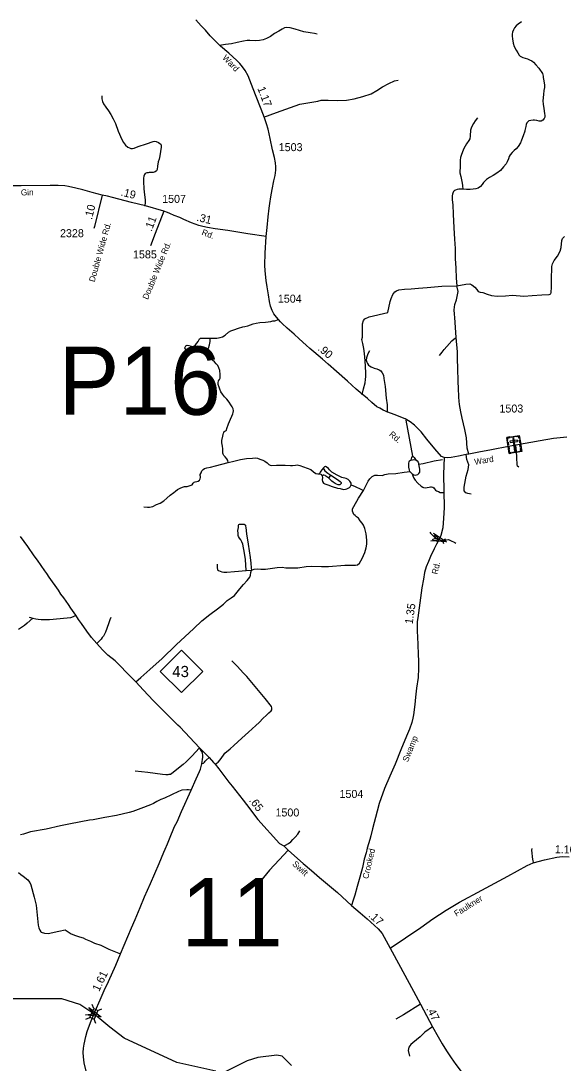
# Model space of a CAD drawing. Extents: x 2220236 to 2384410, y 720751 to 894131.
# Drawn here: x 2314450 to 2322920, y 862877 to 879160 of the extents above; entities that cross this region are included whole.
import ezdxf

# ---------------------------------------------------------------- set-up
doc = ezdxf.new("R2010")
doc.units = 0
doc.layers.add('Default', color=7, linetype='Continuous')

msp = doc.modelspace()

# ---------------------------------------------------------------- linework, layer by layer
at = {"layer": 'Default'}
for p, q in [((2320573, 872361), (2320470, 872923)), ((2320526, 872122), (2320560, 872085)), ((2319259, 872016), (2319291, 872065)), ((2320905, 871127), (2320925, 871080)), ((2320880, 871058), (2320925, 871080)), ((2320925, 871080), (2321039, 871038)), ((2321084, 871061), (2321039, 871038)), ((2321058, 870991), (2321039, 871038)), ((2317970, 870571), (2318051, 870577)), ((2314580, 869844), (2314636, 869829)), ((2315589, 863729), (2315563, 863793)), ((2315652, 863702), (2315716, 863728)), ((2315465, 863564), (2315529, 863590)), ((2315620, 863498), (2315594, 863562))]:
    msp.add_line(p, q, dxfattribs=at)
for points in [[(2318283, 875793), (2318295, 875930), (2318313, 876100), (2318330, 876232), (2318338, 876308), (2318353, 876411), (2318374, 876527), (2318402, 876659), (2318420, 876746), (2318430, 876828), (2318430, 876881), (2318426, 876940), (2318411, 877024), (2318383, 877146), (2318343, 877323), (2318311, 877467), (2318288, 877552), (2318253, 877647), (2318201, 877782), (2318116, 878004), (2318050, 878167), (2317998, 878301), (2317955, 878382), (2317914, 878440), (2317871, 878492), (2317821, 878541), (2317696, 878657), (2317570, 878766), (2317467, 878865), (2317407, 878928), (2317332, 879012), (2317267, 879082), (2317185, 879173)], [(2322270, 879142), (2322217, 879106), (2322187, 879082), (2322162, 879052), (2322147, 879019), (2322131, 878983), (2322126, 878952), (2322124, 878918), (2322127, 878878), (2322141, 878811), (2322155, 878757), (2322185, 878699), (2322210, 878658), (2322234, 878623), (2322250, 878606), (2322268, 878595), (2322291, 878588), (2322326, 878577), (2322361, 878565), (2322396, 878551), (2322431, 878533), (2322459, 878514), (2322493, 878472), (2322540, 878419), (2322596, 878335), (2322607, 878296), (2322610, 878275), (2322616, 878224), (2322630, 878154), (2322630, 878119), (2322619, 878073), (2322614, 878010), (2322605, 877909), (2322609, 877857), (2322617, 877790), (2322631, 877713), (2322633, 877679), (2322632, 877656), (2322621, 877632), (2322602, 877609), (2322579, 877590), (2322563, 877590), (2322544, 877595), (2322510, 877602), (2322473, 877607), (2322449, 877609), (2322417, 877604), (2322385, 877597), (2322370, 877584), (2322354, 877565), (2322340, 877542), (2322335, 877509), (2322320, 877445), (2322320, 877435), (2322296, 877365), (2322271, 877294), (2322254, 877256), (2322217, 877199), (2322185, 877161), (2322157, 877136), (2322122, 877103), (2322094, 877066), (2322076, 877039), (2322064, 877003), (2322048, 876959), (2322029, 876927), (2321989, 876880), (2321939, 876823), (2321885, 876779), (2321825, 876744), (2321769, 876711), (2321725, 876679), (2321676, 876632), (2321653, 876605), (2321627, 876574), (2321592, 876547), (2321555, 876535), (2321514, 876530), (2321467, 876526), (2321409, 876524), (2321349, 876531)], [(2319076, 878951), (2319034, 878964), (2318971, 878971), (2318872, 878986), (2318737, 879027), (2318655, 879052), (2318605, 879057), (2318569, 879052), (2318532, 879032), (2318479, 878999), (2318414, 878964), (2318347, 878916), (2318289, 878885), (2318237, 878865), (2318180, 878853), (2318114, 878848), (2318029, 878853), (2317984, 878851), (2317927, 878841), (2317829, 878820), (2317738, 878800), (2317646, 878788), (2317552, 878774)], [(2318245, 877654), (2318442, 877730), (2318660, 877805), (2318807, 877856), (2319087, 877907), (2319138, 877918), (2319248, 877918), (2319401, 877914), (2319535, 877921), (2319656, 877941), (2319790, 877976), (2319924, 878018), (2320012, 878074), (2320101, 878131), (2320199, 878181), (2320284, 878220), (2320344, 878234)], [(2315717, 877986), (2315717, 877939), (2315726, 877902), (2315741, 877862), (2315775, 877812), (2315819, 877754), (2315857, 877695), (2315892, 877631), (2315928, 877554), (2315968, 877438), (2316028, 877306), (2316051, 877259), (2316085, 877220), (2316122, 877188), (2316146, 877174), (2316166, 877167), (2316192, 877166), (2316222, 877173), (2316280, 877195), (2316412, 877239), (2316515, 877273), (2316540, 877278), (2316566, 877273), (2316601, 877257), (2316622, 877245), (2316636, 877231), (2316642, 877217), (2316642, 877188), (2316631, 877118), (2316622, 877050), (2316610, 877000), (2316596, 876956), (2316585, 876890), (2316577, 876839), (2316568, 876819), (2316550, 876803), (2316534, 876796), (2316519, 876791), (2316492, 876788), (2316455, 876788), (2316438, 876786), (2316420, 876786), (2316392, 876774), (2316382, 876760), (2316371, 876735), (2316368, 876703), (2316366, 876651), (2316371, 876536), (2316382, 876440), (2316392, 876361), (2316394, 876325), (2316389, 876264)], [(2321580, 877646), (2321547, 877600), (2321519, 877556), (2321499, 877519), (2321485, 877482), (2321473, 877453), (2321471, 877426), (2321469, 877387), (2321468, 877356), (2321462, 877319), (2321448, 877291), (2321411, 877236), (2321369, 877164), (2321347, 877115), (2321327, 877057), (2321318, 877025), (2321310, 876985), (2321311, 876945), (2321310, 876887), (2321304, 876793), (2321306, 876783), (2321321, 876728), (2321340, 876651), (2321349, 876593), (2321349, 876565), (2321351, 876547), (2321349, 876531)], [(2315720, 876438), (2315565, 876480), (2315417, 876518), (2315309, 876545), (2315194, 876572), (2315136, 876582), (2315031, 876589), (2314909, 876589), (2314453, 876584), (2314216, 876583)], [(2321349, 876531), (2321291, 876528), (2321267, 876523), (2321240, 876514), (2321224, 876507), (2321207, 876493), (2321195, 876468), (2321191, 876452), (2321188, 876424), (2321188, 876382), (2321186, 876361), (2321195, 876285), (2321200, 876138), (2321210, 875927), (2321221, 875751), (2321233, 875603), (2321233, 875447), (2321242, 875294), (2321247, 875141), (2321260, 875020)], [(2315720, 876438), (2315601, 875946), (2315590, 875915)], [(2316682, 876189), (2316397, 876269), (2316177, 876324), (2315881, 876399), (2315804, 876419), (2315720, 876438)], [(2316682, 876189), (2316550, 875839), (2316474, 875647)], [(2318283, 875793), (2317997, 875835), (2317684, 875882), (2317486, 875911), (2317367, 875929), (2317292, 875947), (2317228, 875964), (2317117, 876004), (2316998, 876056), (2316931, 876085), (2316845, 876121), (2316775, 876151), (2316741, 876164), (2316682, 876189)], [(2321061, 872336), (2321018, 872356), (2320915, 872473), (2320792, 872626), (2320701, 872737), (2320649, 872793), (2320599, 872846), (2320529, 872896), (2320451, 872942), (2320279, 873009), (2320180, 873046), (2320110, 873078), (2320057, 873107), (2320012, 873132), (2319933, 873198), (2319866, 873258), (2319781, 873326), (2319687, 873407), (2319550, 873532), (2319379, 873681), (2319248, 873798), (2319159, 873874), (2319028, 873987), (2318963, 874043), (2318906, 874093), (2318799, 874191), (2318717, 874263), (2318611, 874357), (2318532, 874432), (2318505, 874460), (2318442, 874529), (2318402, 874585), (2318373, 874637), (2318351, 874704), (2318334, 874774), (2318316, 874881), (2318297, 875003), (2318284, 875103), (2318264, 875255), (2318260, 875343), (2318264, 875528), (2318283, 875793)], [(2321260, 875020), (2321400, 875048), (2321462, 875050), (2321495, 875034), (2321539, 874999), (2321572, 874962), (2321595, 874932), (2321625, 874923), (2321668, 874918), (2321732, 874890), (2321803, 874867), (2321887, 874858), (2322019, 874865), (2322127, 874874), (2322304, 874860), (2322438, 874869), (2322587, 874879), (2322703, 874883), (2322727, 874893), (2322734, 874914), (2322738, 874999), (2322739, 875115), (2322741, 875324), (2322751, 875366), (2322779, 875414), (2322834, 875486), (2322872, 875563), (2322888, 875618), (2322900, 875726), (2322910, 875762), (2322942, 875793)], [(2319781, 873315), (2319786, 873341), (2319789, 873366), (2319804, 873410), (2319827, 873503), (2319834, 873559), (2319836, 873603), (2319836, 873667), (2319826, 873851), (2319817, 873962), (2319806, 874043), (2319792, 874118), (2319775, 874182), (2319785, 874218), (2319787, 874298), (2319787, 874429), (2319801, 874480), (2319820, 874507), (2319892, 874537), (2320183, 874602), (2320220, 874776), (2320236, 874820), (2320259, 874883), (2320290, 874925), (2320317, 874944), (2320353, 874958), (2320441, 874967), (2320548, 874972), (2320660, 874983), (2320795, 874994), (2321027, 875015), (2321260, 875020)], [(2321250, 874214), (2321228, 874524), (2321223, 874575), (2321218, 874644), (2321228, 874726), (2321254, 874800), (2321280, 874934), (2321260, 875020)], [(2317407, 874202), (2317470, 874200), (2317512, 874202), (2317563, 874211), (2317600, 874223), (2317640, 874248), (2317695, 874294), (2317730, 874316), (2317775, 874332), (2317847, 874357), (2317916, 874380), (2317951, 874387), (2317995, 874394), (2318076, 874429), (2318127, 874438), (2318183, 874445), (2318271, 874455), (2318355, 874462), (2318387, 874471), (2318418, 874475), (2318473, 874492)], [(2317032, 873969), (2317037, 873990), (2317025, 874013), (2317011, 874051), (2317020, 874071), (2317028, 874083), (2317049, 874094), (2317076, 874087), (2317109, 874078), (2317149, 874074), (2317179, 874098), (2317220, 874149), (2317240, 874190), (2317257, 874202), (2317280, 874204), (2317396, 874202), (2317407, 874202)], [(2317690, 872262), (2317681, 872293), (2317665, 872318), (2317640, 872348), (2317621, 872369), (2317609, 872388), (2317605, 872406), (2317603, 872430), (2317603, 872473), (2317602, 872517), (2317589, 872569), (2317589, 872604), (2317605, 872670), (2317612, 872699), (2317614, 872717), (2317619, 872731), (2317628, 872743), (2317638, 872749), (2317647, 872756), (2317660, 872766), (2317667, 872789), (2317691, 872865), (2317723, 872938), (2317744, 872984), (2317761, 873019), (2317768, 873042), (2317770, 873070), (2317765, 873100), (2317751, 873130), (2317732, 873160), (2317703, 873204), (2317665, 873251), (2317631, 873286), (2317600, 873329), (2317572, 873366), (2317556, 873406), (2317547, 873438), (2317533, 873480), (2317533, 873506), (2317538, 873534), (2317551, 873559), (2317563, 873580), (2317565, 873598), (2317561, 873636), (2317556, 873696), (2317542, 873740), (2317528, 873775), (2317503, 873803), (2317473, 873831), (2317442, 873859), (2317422, 873872), (2317391, 873903), (2317380, 873928), (2317373, 873960), (2317373, 874005), (2317380, 874046), (2317394, 874097), (2317405, 874153), (2317407, 874202)], [(2320991, 873933), (2321029, 873986), (2321062, 874024), (2321102, 874074), (2321183, 874159), (2321212, 874188), (2321250, 874214)], [(2321448, 872392), (2321423, 872485), (2321409, 872646), (2321384, 872778), (2321365, 872866), (2321344, 872953), (2321323, 873051), (2321301, 873165), (2321295, 873219), (2321290, 873279), (2321287, 873427), (2321280, 873515), (2321277, 873744), (2321272, 873864), (2321271, 873990), (2321250, 874214)], [(2319894, 874006), (2319869, 873957), (2319857, 873925), (2319848, 873893), (2319845, 873860), (2319852, 873828), (2319862, 873807), (2319880, 873783), (2319898, 873770), (2319922, 873756), (2319968, 873733), (2320010, 873726), (2320045, 873710), (2320071, 873691), (2320094, 873663), (2320114, 873624), (2320117, 873573), (2320138, 873445), (2320156, 873264), (2320169, 873162), (2320171, 873043)], [(2322976, 872658), (2322769, 872635), (2322562, 872598), (2322179, 872531), (2322068, 872508), (2321799, 872457), (2321602, 872422), (2321448, 872392), (2321404, 872383), (2321285, 872357), (2321171, 872338), (2321117, 872332), (2321061, 872336)], [(2322228, 872188), (2322207, 872202), (2322200, 872231), (2322196, 872331), (2322191, 872443), (2322187, 872480), (2322179, 872531)], [(2316372, 871567), (2316426, 871562), (2316460, 871562), (2316511, 871574), (2316571, 871603), (2316624, 871625), (2316684, 871662), (2316731, 871705), (2316780, 871752), (2316842, 871794), (2316868, 871810), (2316896, 871836), (2316937, 871859), (2316975, 871875), (2317005, 871886), (2317046, 871887), (2317093, 871900), (2317126, 871912), (2317144, 871935), (2317156, 871951), (2317174, 871959), (2317198, 871963), (2317221, 871968), (2317239, 871986), (2317251, 872005), (2317256, 872028), (2317255, 872042), (2317253, 872056), (2317253, 872072), (2317265, 872100), (2317279, 872128), (2317299, 872151), (2317320, 872165), (2317355, 872179), (2317411, 872190), (2317492, 872207), (2317588, 872234), (2317690, 872262)], [(2317690, 872262), (2317775, 872281), (2317883, 872309), (2317977, 872321), (2318069, 872330), (2318113, 872332), (2318144, 872327), (2318185, 872314), (2318230, 872297), (2318260, 872279), (2318297, 872255), (2318322, 872230), (2318343, 872218), (2318371, 872214), (2318443, 872220), (2318578, 872221), (2318661, 872216), (2318694, 872216), (2318740, 872221), (2318768, 872223), (2318807, 872216), (2318863, 872195), (2318924, 872172), (2318977, 872151), (2319023, 872116), (2319058, 872089), (2319089, 872081), (2319114, 872082)], [(2321061, 872336), (2321050, 872080), (2321062, 871552), (2321053, 871389), (2321043, 871239), (2321010, 871121), (2320968, 871032), (2320944, 870984), (2320907, 870912), (2320850, 870793), (2320816, 870714), (2320783, 870628), (2320757, 870543), (2320739, 870436), (2320714, 870301), (2320648, 869833), (2320641, 869775), (2320640, 869694), (2320640, 869633), (2320648, 869420), (2320654, 869258), (2320659, 869165), (2320663, 869049), (2320655, 868902), (2320630, 868733), (2320616, 868596), (2320604, 868481), (2320583, 868320), (2320572, 868269), (2320556, 868198), (2320518, 868095), (2320471, 867986), (2320383, 867773), (2320294, 867550), (2320211, 867358), (2320130, 867167), (2320048, 866931), (2320013, 866813), (2319942, 866539), (2319916, 866429), (2319900, 866369), (2319860, 866238), (2319842, 866163), (2319813, 866066), (2319784, 865934), (2319743, 865785), (2319705, 865639), (2319668, 865501), (2319642, 865423), (2319612, 865340)], [(2320526, 872122), (2320521, 872141), (2320511, 872185), (2320509, 872220), (2320508, 872248), (2320513, 872273), (2320521, 872286), (2320541, 872298)], [(2320541, 872298), (2320550, 872320), (2320559, 872341), (2320573, 872361)], [(2320541, 872298), (2320568, 872304), (2320590, 872308), (2320621, 872304)], [(2320573, 872361), (2320591, 872338), (2320603, 872324), (2320621, 872304)], [(2320621, 872304), (2320642, 872284), (2320654, 872268), (2320668, 872232)], [(2320668, 872232), (2320735, 872246), (2320905, 872287), (2321035, 872306)], [(2321484, 871768), (2321433, 871775), (2321399, 871789), (2321375, 871816), (2321373, 871875), (2321403, 872048), (2321438, 872151), (2321447, 872222), (2321417, 872308), (2321404, 872383)], [(2319179, 872178), (2319152, 872147), (2319134, 872126), (2319124, 872109), (2319115, 872090), (2319114, 872082)], [(2319114, 872082), (2319133, 872079), (2319145, 872071), (2319157, 872046)], [(2319609, 871909), (2319607, 871939), (2319586, 871970), (2319561, 871997), (2319531, 872009), (2319461, 872028), (2319391, 872064), (2319308, 872111), (2319271, 872146), (2319256, 872167), (2319234, 872183), (2319208, 872196), (2319192, 872195), (2319186, 872190), (2319179, 872178)], [(2319179, 872178), (2319183, 872157), (2319199, 872130), (2319246, 872093), (2319261, 872083), (2319291, 872065)], [(2319800, 871821), (2319877, 871967), (2319900, 872004), (2319935, 872042), (2319977, 872060), (2320021, 872064), (2320093, 872058), (2320134, 872071), (2320187, 872083), (2320309, 872090), (2320438, 872108), (2320482, 872115), (2320526, 872122)], [(2320560, 872085), (2320586, 872069), (2320611, 872064), (2320651, 872075), (2320667, 872086), (2320680, 872109), (2320684, 872133), (2320682, 872156), (2320678, 872184), (2320668, 872232)], [(2320560, 872085), (2320570, 872051), (2320588, 872014), (2320608, 871985), (2320651, 871935), (2320701, 871889), (2320726, 871873), (2320741, 871870), (2320764, 871866), (2320794, 871869), (2320825, 871876), (2320846, 871881), (2320863, 871882), (2320883, 871877), (2320899, 871867), (2320913, 871848), (2320928, 871830), (2320942, 871816), (2320956, 871810), (2320974, 871805), (2321000, 871792), (2321014, 871791), (2321037, 871791), (2321051, 871792)], [(2319259, 872016), (2319215, 872048), (2319201, 872058), (2319184, 872064), (2319172, 872060), (2319157, 872046)], [(2319157, 872046), (2319159, 872025), (2319157, 871988), (2319161, 871963), (2319178, 871938), (2319199, 871928), (2319245, 871912), (2319312, 871883), (2319394, 871860), (2319435, 871853), (2319491, 871840), (2319519, 871842), (2319540, 871847), (2319561, 871858), (2319582, 871868), (2319593, 871881), (2319609, 871909)], [(2319291, 872065), (2319396, 871997), (2319435, 871963), (2319451, 871946), (2319451, 871930), (2319445, 871921), (2319436, 871914), (2319424, 871912), (2319407, 871914), (2319382, 871921), (2319357, 871933), (2319329, 871953), (2319307, 871969), (2319284, 871991), (2319259, 872016)], [(2318051, 870577), (2318067, 870585), (2318094, 870596), (2318141, 870599), (2318199, 870594), (2318272, 870594), (2318456, 870621), (2318532, 870626), (2318590, 870615), (2318776, 870614), (2318905, 870635), (2318989, 870642), (2319144, 870636), (2319253, 870636), (2319509, 870657), (2319634, 870659), (2319678, 870659), (2319708, 870664), (2319737, 870686), (2319783, 870759), (2319821, 870856), (2319842, 870928), (2319853, 870983), (2319853, 871048), (2319842, 871148), (2319821, 871227), (2319804, 871279), (2319780, 871313), (2319752, 871351), (2319725, 871389), (2319691, 871412), (2319669, 871430), (2319653, 871448), (2319630, 871499), (2319631, 871535), (2319653, 871573), (2319726, 871703), (2319800, 871821)], [(2319609, 871909), (2319670, 871883), (2319758, 871844), (2319800, 871821)], [(2317970, 870571), (2317957, 870744), (2317936, 870877), (2317928, 870928), (2317915, 870983), (2317903, 871023), (2317885, 871053), (2317866, 871078), (2317850, 871102), (2317845, 871120), (2317843, 871151), (2317840, 871197), (2317847, 871243), (2317850, 871281), (2317854, 871292), (2317863, 871295), (2317875, 871297), (2317887, 871297), (2317926, 871297), (2317936, 871295), (2317952, 871288), (2317957, 871281), (2317961, 871264), (2317963, 871243), (2317977, 871146), (2318001, 870986), (2318031, 870777), (2318040, 870686), (2318047, 870615), (2318051, 870577)], [(2317241, 867801), (2316938, 868124), (2316901, 868158), (2316711, 868349), (2316517, 868541), (2316367, 868706), (2316244, 868833), (2316091, 868992), (2316016, 869066), (2315947, 869137), (2315921, 869161), (2315810, 869253), (2315727, 869334), (2315636, 869435), (2315555, 869529), (2315480, 869628), (2315399, 869743), (2315350, 869808), (2315309, 869874), (2315230, 869987), (2315196, 870040), (2315122, 870144), (2315076, 870205), (2315037, 870265), (2314893, 870467), (2314856, 870525), (2314824, 870568), (2314710, 870733), (2314660, 870800), (2314558, 870947), (2314444, 871104)], [(2320836, 871173), (2320850, 871158), (2320889, 871114), (2320913, 871096), (2320946, 871072), (2320982, 871059), (2321001, 871051), (2321025, 871044), (2321049, 871040), (2321122, 871056), (2321141, 871052), (2321160, 871044), (2321183, 871030), (2321206, 871020), (2321228, 871009), (2321243, 871001)], [(2317517, 870670), (2317517, 870619), (2317522, 870585), (2317538, 870573), (2317561, 870563), (2317590, 870554), (2317622, 870547), (2317668, 870548), (2317785, 870556), (2317970, 870571)], [(2316244, 868833), (2316280, 868863), (2316326, 868900), (2316464, 869028), (2316657, 869200), (2316878, 869410), (2317150, 869668), (2317279, 869786), (2317402, 869888), (2317521, 869974), (2317616, 870049), (2317672, 870107), (2317735, 870148), (2317786, 870185), (2317869, 870288), (2317927, 870357), (2317983, 870417), (2318027, 870468), (2318039, 870499), (2318043, 870543), (2318051, 870577)], [(2314636, 869829), (2314551, 869748), (2314505, 869713), (2314416, 869652)], [(2314636, 869829), (2314684, 869817), (2314720, 869813), (2314766, 869806), (2314896, 869809), (2315176, 869834), (2315232, 869841), (2315275, 869855), (2315309, 869874)], [(2315855, 869840), (2315840, 869800), (2315826, 869755), (2315795, 869667), (2315772, 869609), (2315758, 869579), (2315739, 869547), (2315721, 869526), (2315705, 869502), (2315636, 869435)], [(2317486, 867548), (2317531, 867580), (2317563, 867617), (2317614, 867691), (2317638, 867720), (2317721, 867788), (2317778, 867839), (2317901, 867952), (2317954, 867999), (2318004, 868047), (2318121, 868153), (2318172, 868201), (2318235, 868264), (2318283, 868308), (2318321, 868351), (2318358, 868379), (2318368, 868397), (2318370, 868427), (2318363, 868447), (2318266, 868574), (2318189, 868667), (2317978, 868916), (2317929, 868968), (2317830, 869079), (2317746, 869163)], [(2315536, 863512), (2315611, 863692), (2315687, 863868), (2315754, 864013), (2315821, 864151), (2315932, 864409), (2316004, 864584), (2316178, 864991), (2316234, 865119), (2316314, 865308), (2316382, 865477), (2316474, 865686), (2316610, 865996), (2316685, 866173), (2316704, 866220), (2316743, 866301), (2316774, 866383), (2316852, 866573), (2316891, 866648), (2316960, 866807), (2317108, 867140), (2317190, 867317), (2317241, 867431), (2317254, 867472), (2317277, 867554), (2317292, 867658), (2317292, 867690), (2317288, 867718), (2317277, 867746), (2317241, 867801)], [(2317241, 867801), (2317122, 867672), (2317031, 867583), (2316986, 867543), (2316807, 867401), (2316789, 867388), (2316778, 867384), (2316762, 867384), (2316744, 867380), (2316714, 867382), (2316662, 867387), (2316435, 867417), (2316237, 867439)], [(2317241, 867801), (2317392, 867651), (2317457, 867576), (2317486, 867548), (2317540, 867475), (2317700, 867266), (2317753, 867203), (2317922, 866983), (2317976, 866918), (2318153, 866685), (2318490, 866309), (2318556, 866270), (2318626, 866203), (2318771, 866074), (2318861, 865996), (2318988, 865889), (2319112, 865776), (2319394, 865542), (2319612, 865340)], [(2317277, 867554), (2317305, 867562), (2317319, 867578), (2317331, 867596), (2317345, 867611), (2317392, 867651)], [(2317108, 867140), (2317068, 867148), (2317040, 867149), (2316966, 867141), (2316914, 867120), (2316805, 867071), (2316694, 867018), (2316636, 866997), (2316572, 866964), (2316524, 866936), (2316477, 866913), (2316325, 866854), (2316198, 866806), (2316142, 866792), (2315945, 866746), (2315761, 866714), (2315580, 866680), (2315522, 866675), (2315224, 866618), (2315069, 866584), (2314848, 866534), (2314600, 866489), (2314552, 866473), (2314490, 866456), (2314445, 866442)], [(2318556, 866270), (2318581, 866284), (2318630, 866307), (2318668, 866337), (2318698, 866369), (2318737, 866408), (2318775, 866454), (2318810, 866507)], [(2322432, 866232), (2322428, 866204), (2322441, 866058), (2322447, 866046), (2322452, 866007)], [(2317495, 862752), (2316885, 862888), (2316065, 863269), (2315840, 863438), (2315591, 863647), (2315369, 863791), (2315088, 863882), (2314267, 863883), (2314201, 863923), (2314166, 864023), (2314213, 864291), (2314295, 864449), (2314293, 864623), (2314208, 864790), (2314090, 864887), (2313898, 864961), (2313481, 865000), (2312973, 865002), (2312697, 865099), (2312310, 865418), (2312248, 865743), (2312180, 865852), (2312095, 866011), (2312037, 866117)], [(2318626, 866203), (2318483, 866055), (2318335, 865890), (2318195, 865720)], [(2320217, 864675), (2320698, 864994), (2320887, 865130), (2321095, 865265), (2321302, 865391), (2321649, 865582), (2321855, 865690), (2322054, 865798), (2322358, 865964), (2322452, 866007), (2322627, 866054), (2322820, 866094), (2322906, 866104), (2323015, 866102)], [(2314413, 865856), (2314451, 865824), (2314489, 865798), (2314558, 865739), (2314570, 865725), (2314590, 865698), (2314607, 865662), (2314659, 865472), (2314688, 865347), (2314697, 865293), (2314715, 865087), (2314723, 865035), (2314732, 864993), (2314746, 864953), (2314761, 864928), (2314769, 864922), (2314821, 864908), (2314877, 864903), (2315042, 864940), (2315143, 864959), (2315174, 864941), (2315236, 864895), (2315306, 864873), (2315364, 864850), (2315422, 864837), (2315462, 864812), (2315536, 864783), (2315599, 864753), (2315702, 864719), (2315825, 864660), (2316004, 864584)], [(2319612, 865340), (2319751, 865227), (2319860, 865130), (2320030, 864974), (2320092, 864901), (2320187, 864732), (2320217, 864675)], [(2320217, 864675), (2320382, 864376), (2320618, 863932), (2320690, 863798), (2320878, 863446), (2320966, 863288), (2321030, 863177), (2321097, 863070), (2321170, 862959), (2321245, 862858), (2321390, 862663), (2321476, 862533)], [(2320690, 863798), (2320426, 863631), (2320307, 863564)], [(2316303, 859826), (2316289, 859934), (2316267, 860067), (2316244, 860148), (2316204, 860296), (2316166, 860427), (2316133, 860540), (2316092, 860692), (2316015, 860929), (2315887, 861339), (2315810, 861596), (2315696, 861980), (2315535, 862499), (2315437, 862880), (2315427, 862974), (2315425, 863042), (2315430, 863114), (2315437, 863176), (2315466, 863296), (2315487, 863370), (2315536, 863512)], [(2320878, 863446), (2320761, 863363), (2320688, 863286), (2320630, 863242), (2320571, 863193), (2320541, 863167), (2320523, 863148), (2320510, 863128), (2320502, 863102), (2320498, 863076), (2320519, 862984)], [(2318677, 862840), (2318534, 862988), (2318450, 863004), (2318151, 862966), (2317985, 862913), (2317653, 862745)]]:
    msp.add_lwpolyline(points, dxfattribs=at)
for points in [[(2322038, 872652), (2322235, 872682), (2322273, 872431), (2322077, 872400)], [(2322044, 872609), (2322056, 872611), (2322051, 872643), (2322091, 872649), (2322089, 872660), (2322038, 872652)], [(2322056, 872536), (2322049, 872579), (2322060, 872580), (2322067, 872538)], [(2322089, 872591), (2322091, 872572), (2322208, 872590), (2322205, 872609)], [(2322111, 872663), (2322162, 872671), (2322164, 872660), (2322113, 872652)], [(2322150, 872640), (2322132, 872637), (2322162, 872436), (2322181, 872439)], [(2322241, 872639), (2322230, 872638), (2322225, 872669), (2322185, 872663), (2322183, 872674), (2322235, 872682)], [(2322241, 872565), (2322235, 872608), (2322246, 872610), (2322252, 872567)], [(2322066, 872469), (2322059, 872512), (2322071, 872514), (2322077, 872471)], [(2322109, 872405), (2322108, 872417), (2322086, 872413), (2322080, 872453), (2322069, 872452), (2322077, 872400)], [(2322132, 872420), (2322215, 872433), (2322217, 872422), (2322133, 872409)], [(2322241, 872426), (2322239, 872437), (2322261, 872440), (2322254, 872480), (2322265, 872482), (2322273, 872431)], [(2322251, 872500), (2322245, 872543), (2322256, 872545), (2322262, 872502)], [(2320895, 871156), (2321097, 871020), (2320854, 871036), (2320982, 871059)], [(2316628, 868998), (2316961, 869331), (2317294, 868998), (2316961, 868665)], [(2315510, 863749), (2315704, 863601), (2315462, 863632), (2315591, 863647)], [(2315529, 863590), (2315588, 863729), (2315653, 863701), (2315594, 863562)]]:
    msp.add_lwpolyline(points, close=True, dxfattribs=at)

# ---------------------------------------------------------------- texts
for s, height, rotation, p in [('Ward', 95, 314.3313, (2317590, 878574)), ('1.17', 125, 291.0375, (2318142, 878106)), ('Gin', 95, 1.3369, (2314452, 876431)), ('.19', 125, 345.7888, (2316003, 876432)), ('.10', 125, 76.3869, (2315561, 876047)), ('Double Wide Rd.', 95, 74.3229, (2315602, 875073)), ('.11', 125, 69.3864, (2316492, 875861)), ('.31', 125, 346.4296, (2317187, 876037)), ('Rd.', 95, 339.4434, (2317266, 875820)), ('Double Wide Rd.', 95, 67.7177, (2316434, 874797)), ('.90', 125, 319.2142, (2319079, 874025)), ('Rd.', 95, 319.7056, (2320193, 872686)), ('Ward', 95, 9.5356, (2321541, 872223)), ('Rd.', 95, 77.209, (2320958, 870506)), ('1.35', 125, 81.875, (2320569, 869728)), ('Swamp', 95, 67.9349, (2320495, 867574)), ('.65', 125, 307.2669, (2318008, 866979)), ('Crooked', 95, 76.9976, (2319876, 865749)), ('1.10', 125, 359.1855, (2322789, 866156)), ('Swift', 95, 317.1949, (2318681, 865978)), ('Faulkner', 95, 31.901, (2321253, 865163)), ('.17', 125, 317.3736, (2319870, 865173)), ('1.61', 125, 64.2201, (2315672, 863987)), ('.47', 125, 297.3182, (2320779, 863728))]:
    msp.add_text(s, height=height, rotation=rotation, dxfattribs=at).set_placement(p)
for s, height, p in [('1503', 125, (2318478, 877124)), ('1507', 125, (2316657, 876316)), ('2328', 125, (2315062, 875780)), ('1585', 125, (2316202, 875449)), ('1504', 125, (2318464, 874757)), ('P16', 1066.3, (2315038, 873006)), ('1503', 125, (2321925, 873041)), ('43', 175, (2316815, 868908)), ('1504', 125, (2319427, 867020)), ('1500', 125, (2318427, 866731)), ('11', 1066.3, (2316955, 864703))]:
    msp.add_text(s, height=height, dxfattribs=at).set_placement(p)

doc.saveas('drawing.dxf')
